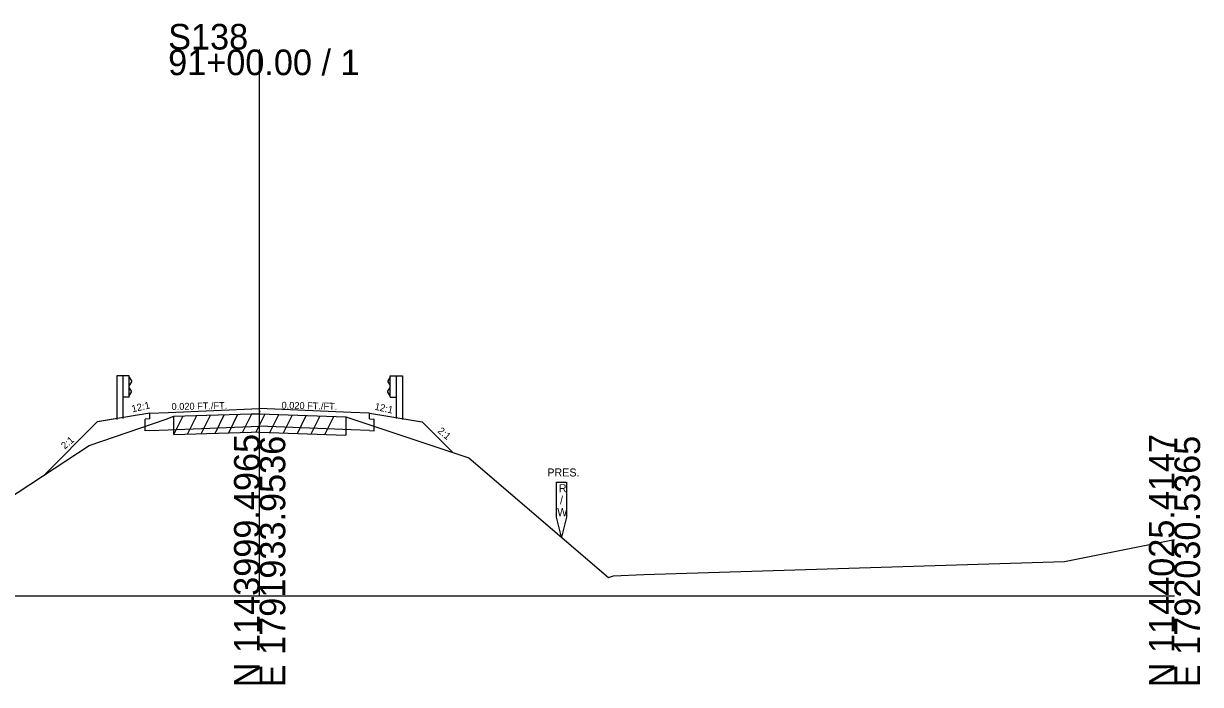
# Model space of a CAD drawing. Extents: x -26 to 1203, y -10 to 19606.
# Drawn here: x 1074.2 to 1202.8, y 1990.3 to 2062.5 of the extents above; entities that cross this region are included whole.
import ezdxf

# ---------------------------------------------------------------- set-up
doc = ezdxf.new("R2010")
doc.units = 0
for name, color, linetype in [('RD_EX_Driveway', 7, 'Continuous'), ('RD_GPK_XS_Cell', 7, 'Continuous'), ('RD_XS_Base', 7, 'Continuous'), ('RD_XS_EarthShd', 7, 'Continuous'), ('RD_XS_ExGround', 7, 'Continuous'), ('RD_XS_ExPaveRet', 7, 'Continuous'), ('RD_XS_ExRW', 7, 'Continuous'), ('RD_XS_GR', 7, 'Continuous'), ('RD_XS_Pave', 7, 'Continuous'), ('RD_XS_TieSlope', 7, 'Continuous'), ('RD_XS_TX_Slope', 7, 'Continuous')]:
    doc.layers.add(name, color=color, linetype=linetype)

msp = doc.modelspace()

# ---------------------------------------------------------------- linework, layer by layer
at = {"layer": 'RD_GPK_XS_Cell'}
for p, q in [((1100, 2000), (1100, 2059.7)), ((1000, 2000), (1100, 2000)), ((1100, 2000), (1200, 2000))]:
    msp.add_line(p, q, dxfattribs=at)
at = {"layer": 'RD_XS_Base'}
for p, q in [((1088, 2019.32), (1088, 2019.96)), ((1112, 2019.32), (1112, 2019.96)), ((1088, 2019.32), (1087.5, 2019.3)), ((1087.5, 2018.03), (1087.5, 2019.3)), ((1090, 2018.13), (1100, 2018.55)), ((1110, 2018.13), (1100, 2018.55)), ((1112, 2019.32), (1112.5, 2019.3)), ((1112.5, 2018.03), (1112.5, 2019.3)), ((1088, 2018.05), (1087.5, 2018.03)), ((1088, 2018.05), (1090, 2018.13)), ((1112, 2018.05), (1110, 2018.13)), ((1112, 2018.05), (1112.5, 2018.03))]:
    msp.add_line(p, q, dxfattribs=at)
at = {"layer": 'RD_XS_EarthShd'}
for p, q in [((1088, 2019.96), (1086, 2019.62)), ((1112, 2019.96), (1114, 2019.62)), ((1086, 2019.62), (1082.25, 2019)), ((1086, 2019.62), (1082.5, 2019.04)), ((1114, 2019.62), (1117.5, 2019.04)), ((1114, 2019.62), (1117.75, 2019)), ((1121.07, 2015.68), (1117.75, 2019))]:
    msp.add_line(p, q, dxfattribs=at)
at = {"layer": 'RD_XS_ExGround'}
msp.add_lwpolyline([(1000, 2003.2), (1010.18, 2005.49), (1048.48, 2006.74), (1069, 2008.35), (1069.75, 2008.8), (1081.37, 2016.44), (1089.79, 2019.31), (1090.62, 2019.62), (1099.09, 2019.88), (1099.64, 2019.9), (1100, 2019.89), (1109.41, 2019.55), (1122.85, 2015.09), (1138.14, 2001.99), (1138.69, 2002.18), (1141.99, 2002.34), (1187.97, 2003.74), (1200, 2006.15)], dxfattribs=at)
at = {"layer": 'RD_XS_ExPaveRet'}
for p, q in [((1095.12, 2017.75), (1096.13, 2019.79)), ((1096.62, 2017.8), (1097.63, 2019.83)), ((1098.12, 2017.85), (1099.13, 2019.88)), ((1099.62, 2017.9), (1100.6, 2019.87)), ((1101.12, 2017.85), (1102.1, 2019.81)), ((1090.62, 2017.62), (1091.63, 2019.65)), ((1090.62, 2017.62), (1090.62, 2019.62)), ((1092.12, 2017.66), (1093.13, 2019.69)), ((1093.62, 2017.71), (1094.63, 2019.74)), ((1102.62, 2017.79), (1103.6, 2019.76)), ((1104.12, 2017.74), (1105.1, 2019.7)), ((1105.62, 2017.69), (1106.6, 2019.65)), ((1107.12, 2017.63), (1108.1, 2019.6)), ((1109.41, 2019.55), (1109.41, 2017.55)), ((1090.62, 2017.62), (1099.09, 2017.88)), ((1099.09, 2017.88), (1099.64, 2017.9)), ((1099.64, 2017.9), (1100, 2017.89)), ((1100, 2017.89), (1109.41, 2017.55))]:
    msp.add_line(p, q, dxfattribs=at)
at = {"layer": 'RD_XS_ExRW'}
msp.add_lwpolyline([(1132.45, 2012.41), (1133.55, 2012.41), (1133.55, 2008.59), (1133, 2006.4), (1132.45, 2008.59)], close=True, dxfattribs=at)
at = {"layer": 'RD_XS_GR'}
for p, q in [((1084.4, 2024.04), (1084.4, 2019.27)), ((1085.06, 2024.04), (1084.4, 2024.04)), ((1085.06, 2024.04), (1085.06, 2019.38)), ((1085.73, 2024.04), (1085.06, 2024.04)), ((1085.73, 2021.71), (1085.73, 2024.04)), ((1085.73, 2023.89), (1086, 2023.49)), ((1114.27, 2023.89), (1114, 2023.49)), ((1114.27, 2021.71), (1114.27, 2024.04)), ((1114.27, 2024.04), (1114.94, 2024.04)), ((1114.94, 2024.04), (1114.94, 2019.38)), ((1114.94, 2024.04), (1115.6, 2024.04)), ((1115.6, 2024.04), (1115.6, 2019.27)), ((1086, 2023.39), (1085.73, 2022.99)), ((1086, 2022.35), (1085.73, 2022.75)), ((1086, 2023.49), (1086, 2023.39)), ((1114, 2023.49), (1114, 2023.39)), ((1114, 2023.39), (1114.27, 2022.99)), ((1114, 2022.35), (1114.27, 2022.75)), ((1085.73, 2021.71), (1085.06, 2021.71)), ((1085.73, 2021.85), (1086, 2022.25)), ((1086, 2022.25), (1086, 2022.35)), ((1114, 2022.25), (1114, 2022.35)), ((1114.27, 2021.85), (1114, 2022.25)), ((1114.27, 2021.71), (1114.94, 2021.71))]:
    msp.add_line(p, q, dxfattribs=at)
at = {"layer": 'RD_XS_Pave'}
for p, q in [((1088, 2019.96), (1090, 2020.04)), ((1090, 2020.04), (1100, 2020.46)), ((1110, 2020.04), (1100, 2020.46)), ((1112, 2019.96), (1110, 2020.04))]:
    msp.add_line(p, q, dxfattribs=at)
at = {"layer": 'RD_XS_TieSlope'}
msp.add_line((1082.25, 2019), (1076.48, 2013.22), dxfattribs=at)

# ---------------------------------------------------------------- texts
at = {"layer": 'RD_EX_Driveway'}
msp.add_text('546.94', height=0.0975, rotation=90, dxfattribs=at).set_placement((1100.1, 2019.89))
at = {"layer": 'RD_GPK_XS_Cell'}
for s, p in [('S138', (1090, 2059.7)), ('91+00.00 / 1', (1090, 2056.9))]:
    msp.add_text(s, height=2.8, dxfattribs=at).set_placement(p)
for s, p in [('N 1143999.4965', (1100, 1990)), ('E 1791933.9536', (1102.8, 1990)), ('N 1144025.4147', (1200, 1990)), ('E 1792030.5365', (1202.8, 1990))]:
    msp.add_text(s, height=2.8, rotation=90, dxfattribs=at).set_placement(p)
at = {"layer": 'RD_XS_ExRW'}
for s, p in [('PRES.', (1131.45, 2013.04)), ('R', (1132.71, 2011.32)), ('/', (1132.83, 2010.01)), ('W', (1132.53, 2008.7))]:
    msp.add_text(s, height=0.875, dxfattribs=at).set_placement(p)
at = {"layer": 'RD_XS_TX_Slope'}
for s, height, rotation, p in [('12:1', 0.778, 12.7511, (1086.1, 2020.04)), ('0.020 FT./FT.', 0.7518, 1.1916, (1090.38, 2020.3)), ('0.020 FT./FT.', 0.7518, 358.8084, (1102.39, 2020.45)), ('12:1', 0.778, 347.2489, (1112.51, 2020.35)), ('2:1', 0.778, 40.6589, (1078.7, 2015.97)), ('2:1', 0.778, 319.3411, (1119.39, 2017.92))]:
    msp.add_text(s, height=height, rotation=rotation, dxfattribs=at).set_placement(p)

doc.saveas('drawing.dxf')
